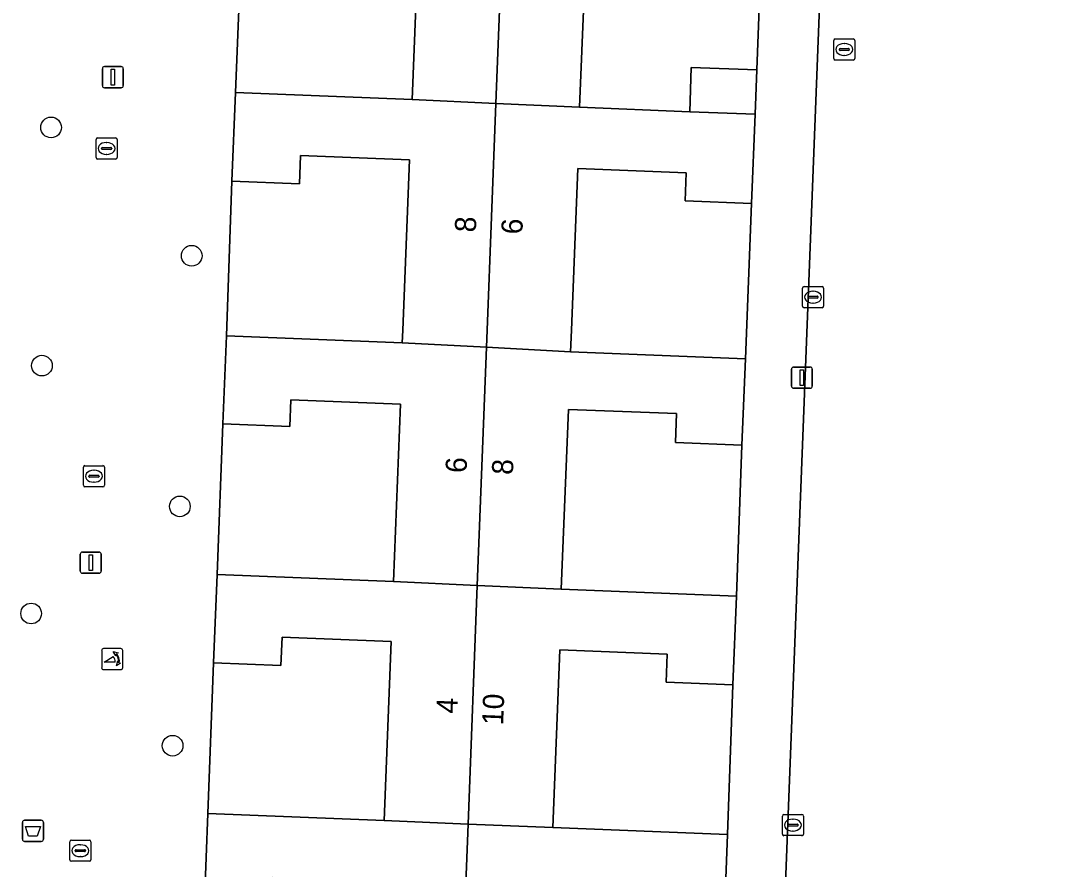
# Model space of a CAD drawing. Extents: x 160786 to 161429, y 386828 to 387485.
# Drawn here: x 161234.73 to 161283.92, y 387224.49 to 387264.64 of the extents above; entities that cross this region are included whole.
import ezdxf

# ---------------------------------------------------------------- set-up
doc = ezdxf.new("R2010")
doc.units = 0
for name, color, linetype in [('IMGEO_Afvalbak', 7, 'Continuous'), ('IMGEO_Boom', 7, 'Continuous'), ('IMGEO_Erf', 7, 'Continuous'), ('IMGEO_Groenvoorziening', 7, 'Continuous'), ('IMGEO_Kolk', 7, 'Continuous'), ('IMGEO_Lichtmast', 7, 'Continuous'), ('IMGEO_Muur', 7, 'Continuous'), ('IMGEO_Pand', 7, 'Continuous'), ('IMGEO_Pand_nummerreeks', 7, 'Continuous'), ('IMGEO_Poller', 7, 'Continuous'), ('IMGEO_Rioolput', 7, 'Continuous'), ('IMGEO_Voetpad_open', 7, 'Continuous')]:
    doc.layers.add(name, color=color, linetype=linetype)

msp = doc.modelspace()

# ---------------------------------------------------------------- linework, layer by layer
at = {"layer": 'IMGEO_Afvalbak'}
for p, q in [((161234.815, 387225.908), (161234.815, 387226.708)), ((161234.815, 387226.708), (161234.815, 387225.908)), ((161234.915, 387226.808), (161235.705, 387226.808)), ((161235.705, 387226.808), (161234.915, 387226.808)), ((161235.805, 387226.708), (161235.805, 387225.908)), ((161235.805, 387225.908), (161235.805, 387226.708)), ((161235.705, 387225.808), (161234.915, 387225.808)), ((161234.915, 387225.808), (161235.705, 387225.808))]:
    msp.add_line(p, q, dxfattribs=at)
msp.add_lwpolyline([(161234.958, 387226.522), (161235.662, 387226.522), (161235.513, 387226.052), (161235.107, 387226.052), (161234.958, 387226.522)], dxfattribs=at)
for centre, start, end in [((161234.915, 387226.708), 90, 180), ((161234.915, 387226.708), 90, 180), ((161235.705, 387226.708), 0, 90), ((161235.705, 387226.708), 360, 90), ((161234.915, 387225.908), 180, 270), ((161234.915, 387225.908), 180, 270), ((161235.705, 387225.908), 270, 0), ((161235.705, 387225.908), 270, 0)]:
    msp.add_arc(centre, 0.1, start, end, dxfattribs=at)
at = {"layer": 'IMGEO_Boom'}
for centre in [(161236.166, 387259.594), (161242.821, 387253.522), (161235.734, 387248.322), (161242.262, 387241.662), (161235.224, 387236.594), (161241.919, 387230.339)]:
    msp.add_circle(centre, 0.489, dxfattribs=at)
at = {"layer": 'IMGEO_Erf'}
for points in [[(161244.893, 387261.255), (161253.255, 387260.922), (161253.588, 387269.281), (161248.393, 387269.487), (161248.341, 387268.193), (161245.172, 387268.319)], [(161269.563, 387262.328), (161269.755, 387267.338), (161266.566, 387267.465), (161266.616, 387268.739), (161261.513, 387268.942), (161261.179, 387260.549), (161266.401, 387260.341), (161266.454, 387262.429)], [(161244.463, 387249.735), (161252.785, 387249.405), (161252.809, 387250), (161253.129, 387258.059), (161247.97, 387258.264), (161247.917, 387256.924), (161244.725, 387257.051)], [(161269.314, 387255.996), (161266.169, 387256.121), (161266.222, 387257.452), (161261.093, 387257.656), (161260.788, 387250), (161260.747, 387248.977), (161269.024, 387248.648)], [(161244.025, 387238.443), (161252.377, 387238.111), (161252.71, 387246.494), (161247.519, 387246.7), (161247.469, 387245.437), (161244.297, 387245.564)], [(161268.861, 387244.561), (161265.713, 387244.686), (161265.767, 387246.051), (161260.649, 387246.255), (161260.31, 387237.741), (161268.595, 387237.411)], [(161243.59, 387227.128), (161251.924, 387226.796), (161252.261, 387235.263), (161247.098, 387235.468), (161247.045, 387234.127), (161243.858, 387234.254)], [(161268.428, 387233.219), (161265.272, 387233.345), (161265.324, 387234.665), (161260.24, 387234.868), (161259.905, 387226.46), (161268.178, 387226.131)]]:
    msp.add_lwpolyline(points, close=True, dxfattribs=at)
at = {"layer": 'IMGEO_Groenvoorziening'}
msp.add_lwpolyline([(161302.945, 387270.254), (161272.951, 387271.43), (161272.761, 387271.438), (161270.807, 387220.973), (161278.33, 387220.657), (161278.076, 387214.209), (161299.195, 387213.381)], dxfattribs=at)
at = {"layer": 'IMGEO_Kolk'}
for p, q in [((161238.294, 387258.174), (161238.294, 387259.026)), ((161238.369, 387259.1), (161239.221, 387259.1)), ((161239.295, 387259.026), (161239.295, 387258.174)), ((161238.553, 387258.594), (161238.553, 387258.606)), ((161238.991, 387258.557), (161238.593, 387258.557)), ((161238.596, 387258.643), (161238.994, 387258.643)), ((161238.782, 387258.88), (161238.807, 387258.88)), ((161239.037, 387258.606), (161239.037, 387258.594)), ((161239.221, 387258.1), (161238.369, 387258.1)), ((161238.805, 387258.32), (161238.78, 387258.32)), ((161271.725, 387251.137), (161271.725, 387251.989)), ((161271.8, 387252.063), (161272.652, 387252.063)), ((161272.213, 387251.843), (161272.238, 387251.843)), ((161272.726, 387251.989), (161272.726, 387251.137)), ((161271.984, 387251.557), (161271.984, 387251.569)), ((161272.422, 387251.52), (161272.024, 387251.52)), ((161272.027, 387251.606), (161272.425, 387251.606)), ((161272.236, 387251.283), (161272.211, 387251.283)), ((161272.468, 387251.569), (161272.468, 387251.557)), ((161272.652, 387251.063), (161271.8, 387251.063)), ((161237.696, 387242.663), (161237.696, 387243.515)), ((161237.771, 387243.589), (161238.623, 387243.589)), ((161238.184, 387243.369), (161238.209, 387243.369)), ((161238.697, 387243.515), (161238.697, 387242.663)), ((161237.955, 387243.083), (161237.955, 387243.095)), ((161238.393, 387243.046), (161237.995, 387243.046)), ((161237.998, 387243.132), (161238.396, 387243.132)), ((161238.207, 387242.809), (161238.182, 387242.809)), ((161238.439, 387243.095), (161238.439, 387243.083)), ((161238.623, 387242.589), (161237.771, 387242.589)), ((161270.847, 387227.081), (161271.699, 387227.081)), ((161270.772, 387226.155), (161270.772, 387227.007)), ((161271.031, 387226.575), (161271.031, 387226.587)), ((161271.074, 387226.624), (161271.472, 387226.624)), ((161271.26, 387226.861), (161271.285, 387226.861)), ((161271.515, 387226.587), (161271.515, 387226.575)), ((161271.773, 387227.007), (161271.773, 387226.155)), ((161271.699, 387226.081), (161270.847, 387226.081)), ((161271.469, 387226.538), (161271.071, 387226.538)), ((161271.283, 387226.301), (161271.258, 387226.301)), ((161237.052, 387224.943), (161237.052, 387225.795)), ((161237.127, 387225.869), (161237.979, 387225.869)), ((161237.54, 387225.649), (161237.565, 387225.649)), ((161238.053, 387225.795), (161238.053, 387224.943)), ((161237.311, 387225.363), (161237.311, 387225.375)), ((161237.749, 387225.326), (161237.351, 387225.326)), ((161237.354, 387225.412), (161237.752, 387225.412)), ((161237.563, 387225.089), (161237.538, 387225.089)), ((161237.795, 387225.375), (161237.795, 387225.363)), ((161237.979, 387224.869), (161237.127, 387224.869))]:
    msp.add_line(p, q, dxfattribs=at)
for points in [[(161238.294, 387258.174), (161238.294, 387259.026)], [(161238.369, 387259.1), (161239.221, 387259.1)], [(161239.295, 387259.026), (161239.295, 387258.174)], [(161239.221, 387258.1), (161238.369, 387258.1)], [(161271.725, 387251.137), (161271.725, 387251.989)], [(161271.8, 387252.063), (161272.652, 387252.063)], [(161272.726, 387251.989), (161272.726, 387251.137)], [(161272.652, 387251.063), (161271.8, 387251.063)], [(161237.696, 387242.663), (161237.696, 387243.515)], [(161237.771, 387243.589), (161238.623, 387243.589)], [(161238.697, 387243.515), (161238.697, 387242.663)], [(161238.623, 387242.589), (161237.771, 387242.589)], [(161270.847, 387227.081), (161271.699, 387227.081)], [(161270.772, 387226.155), (161270.772, 387227.007)], [(161271.773, 387227.007), (161271.773, 387226.155)], [(161271.699, 387226.081), (161270.847, 387226.081)], [(161237.052, 387224.943), (161237.052, 387225.795)], [(161237.127, 387225.869), (161237.979, 387225.869)], [(161238.053, 387225.795), (161238.053, 387224.943)], [(161237.979, 387224.869), (161237.127, 387224.869)]]:
    msp.add_lwpolyline(points, dxfattribs=at)
for centre, radius, start, end in [((161238.371, 387259.024), 0.0765, 91.552, 178.448), ((161238.371, 387259.024), 0.0765, 91.552, 178.448), ((161239.219, 387259.024), 0.0765, 1.552, 88.448), ((161239.219, 387259.024), 0.0765, 1.552, 88.448), ((161238.593, 387258.603), 0.0403, 85.8775, 175.7526), ((161238.59, 387258.593), 0.0366, 178.938, 274.7102), ((161238.994, 387258.6), 0.043, 264.8664, 352.4533), ((161238.998, 387258.605), 0.0386, 1.7309, 96.639), ((161238.371, 387258.176), 0.0765, 181.552, 268.448), ((161238.371, 387258.176), 0.0765, 181.552, 268.448), ((161239.219, 387258.176), 0.0765, 271.552, 358.448), ((161239.219, 387258.176), 0.0765, 271.552, 358.448), ((161271.802, 387251.987), 0.0765, 91.552, 178.448), ((161271.802, 387251.987), 0.0765, 91.552, 178.448), ((161272.65, 387251.987), 0.0765, 1.552, 88.448), ((161272.65, 387251.987), 0.0765, 1.552, 88.448), ((161271.802, 387251.139), 0.0765, 181.552, 268.448), ((161271.802, 387251.139), 0.0765, 181.552, 268.448), ((161272.024, 387251.566), 0.0403, 85.8775, 175.7526), ((161272.021, 387251.556), 0.0366, 178.938, 274.7102), ((161272.425, 387251.563), 0.043, 264.8664, 352.4533), ((161272.429, 387251.568), 0.0386, 1.7309, 96.639), ((161272.65, 387251.139), 0.0765, 271.552, 358.448), ((161272.65, 387251.139), 0.0765, 271.552, 358.448), ((161237.773, 387243.513), 0.0765, 91.552, 178.448), ((161237.773, 387243.513), 0.0765, 91.552, 178.448), ((161238.621, 387243.513), 0.0765, 1.552, 88.448), ((161238.621, 387243.513), 0.0765, 1.552, 88.448), ((161237.995, 387243.092), 0.0403, 85.8775, 175.7526), ((161237.992, 387243.082), 0.0366, 178.938, 274.7102), ((161238.396, 387243.089), 0.043, 264.8664, 352.4533), ((161238.4, 387243.094), 0.0386, 1.7309, 96.639), ((161237.773, 387242.665), 0.0765, 181.552, 268.448), ((161237.773, 387242.665), 0.0765, 181.552, 268.448), ((161238.621, 387242.665), 0.0765, 271.552, 358.448), ((161238.621, 387242.665), 0.0765, 271.552, 358.448), ((161270.849, 387227.005), 0.0765, 91.552, 178.448), ((161270.849, 387227.005), 0.0765, 91.552, 178.448), ((161271.697, 387227.005), 0.0765, 1.552, 88.448), ((161271.697, 387227.005), 0.0765, 1.552, 88.448), ((161271.071, 387226.584), 0.0403, 85.8775, 175.7526), ((161271.068, 387226.574), 0.0366, 178.938, 274.7102), ((161271.472, 387226.581), 0.043, 264.8664, 352.4533), ((161271.476, 387226.586), 0.0386, 1.7309, 96.639), ((161270.849, 387226.157), 0.0765, 181.552, 268.448), ((161270.849, 387226.157), 0.0765, 181.552, 268.448), ((161271.697, 387226.157), 0.0765, 271.552, 358.448), ((161271.697, 387226.157), 0.0765, 271.552, 358.448), ((161237.129, 387225.793), 0.0765, 91.552, 178.448), ((161237.129, 387225.793), 0.0765, 91.552, 178.448), ((161237.977, 387225.793), 0.0765, 1.552, 88.448), ((161237.977, 387225.793), 0.0765, 1.552, 88.448), ((161237.351, 387225.372), 0.0403, 85.8775, 175.7526), ((161237.348, 387225.362), 0.0366, 178.938, 274.7102), ((161237.752, 387225.369), 0.043, 264.8664, 352.4533), ((161237.756, 387225.374), 0.0386, 1.7309, 96.639), ((161237.129, 387224.945), 0.0765, 181.552, 268.448), ((161237.129, 387224.945), 0.0765, 181.552, 268.448), ((161237.977, 387224.945), 0.0765, 271.552, 358.448), ((161237.977, 387224.945), 0.0765, 271.552, 358.448)]:
    msp.add_arc(centre, radius, start, end, dxfattribs=at)
for centre, major_axis, ratio, start_param, end_param in [((161238.781, 387258.6), (-0.387, 0.002), 0.722429, 4.712389, 7.853982), ((161238.806, 387258.6), (-0.39, 0.002), 0.717154, 1.570796, 4.712389), ((161272.212, 387251.563), (-0.387, 0.002), 0.722429, 4.712389, 7.853982), ((161272.237, 387251.563), (-0.39, 0.002), 0.717154, 1.570796, 4.712389), ((161238.183, 387243.089), (-0.387, 0.002), 0.722429, 4.712389, 7.853982), ((161238.208, 387243.089), (-0.39, 0.002), 0.717154, 1.570796, 4.712389), ((161271.259, 387226.581), (-0.387, 0.002), 0.722429, 4.712389, 7.853982), ((161271.284, 387226.581), (-0.39, 0.002), 0.717154, 1.570796, 4.712389), ((161237.539, 387225.369), (-0.387, 0.002), 0.722429, 4.712389, 7.853982), ((161237.564, 387225.369), (-0.39, 0.002), 0.717154, 1.570796, 4.712389)]:
    msp.add_ellipse(centre, major_axis=major_axis, ratio=ratio, start_param=start_param, end_param=end_param, dxfattribs=at)
at = {"layer": 'IMGEO_Lichtmast'}
for p, q in [((161238.695, 387262.472), (161239.485, 387262.472)), ((161239.485, 387262.472), (161238.695, 387262.472)), ((161238.595, 387261.572), (161238.595, 387262.372)), ((161238.595, 387262.372), (161238.595, 387261.572)), ((161239.585, 387262.372), (161239.585, 387261.572)), ((161239.585, 387261.572), (161239.585, 387262.372)), ((161239.485, 387261.472), (161238.695, 387261.472)), ((161238.695, 387261.472), (161239.485, 387261.472)), ((161271.3, 387248.253), (161272.09, 387248.253)), ((161272.09, 387248.253), (161271.3, 387248.253)), ((161271.2, 387247.353), (161271.2, 387248.153)), ((161271.2, 387248.153), (161271.2, 387247.353)), ((161272.19, 387248.153), (161272.19, 387247.353)), ((161272.19, 387247.353), (161272.19, 387248.153)), ((161272.09, 387247.253), (161271.3, 387247.253)), ((161271.3, 387247.253), (161272.09, 387247.253)), ((161237.552, 387238.597), (161237.552, 387239.397)), ((161237.552, 387239.397), (161237.552, 387238.597)), ((161237.652, 387239.497), (161238.442, 387239.497)), ((161238.442, 387239.497), (161237.652, 387239.497)), ((161238.542, 387239.397), (161238.542, 387238.597)), ((161238.542, 387238.597), (161238.542, 387239.397)), ((161238.442, 387238.497), (161237.652, 387238.497)), ((161237.652, 387238.497), (161238.442, 387238.497))]:
    msp.add_line(p, q, dxfattribs=at)
for points in [[(161239.015, 387262.347), (161239.165, 387262.347), (161239.165, 387261.597), (161239.015, 387261.597), (161239.015, 387262.347)], [(161271.62, 387248.128), (161271.77, 387248.128), (161271.77, 387247.378), (161271.62, 387247.378), (161271.62, 387248.128)], [(161237.972, 387239.372), (161238.122, 387239.372), (161238.122, 387238.622), (161237.972, 387238.622), (161237.972, 387239.372)]]:
    msp.add_lwpolyline(points, dxfattribs=at)
for centre, start, end in [((161238.695, 387262.372), 90, 180), ((161238.695, 387262.372), 90, 180), ((161239.485, 387262.372), 0, 90), ((161239.485, 387262.372), 360, 90), ((161238.695, 387261.572), 180, 270), ((161238.695, 387261.572), 180, 270), ((161239.485, 387261.572), 270, 0), ((161239.485, 387261.572), 270, 0), ((161271.3, 387248.153), 90, 180), ((161271.3, 387248.153), 90, 180), ((161272.09, 387248.153), 0, 90), ((161272.09, 387248.153), 360, 90), ((161271.3, 387247.353), 180, 270), ((161271.3, 387247.353), 180, 270), ((161272.09, 387247.353), 270, 0), ((161272.09, 387247.353), 270, 0), ((161237.652, 387239.397), 90, 180), ((161237.652, 387239.397), 90, 180), ((161238.442, 387239.397), 0, 90), ((161238.442, 387239.397), 360, 90), ((161237.652, 387238.597), 180, 270), ((161237.652, 387238.597), 180, 270), ((161238.442, 387238.597), 270, 0), ((161238.442, 387238.597), 270, 0)]:
    msp.add_arc(centre, 0.1, start, end, dxfattribs=at)
at = {"layer": 'IMGEO_Muur'}
for points in [[(161245.172, 387268.319), (161244.893, 387261.255)], [(161269.755, 387267.338), (161269.563, 387262.328)], [(161244.725, 387257.051), (161244.463, 387249.735)], [(161269.314, 387255.996), (161269.024, 387248.648)], [(161244.297, 387245.564), (161244.025, 387238.443)], [(161268.861, 387244.561), (161268.595, 387237.411)], [(161243.59, 387227.128), (161243.858, 387234.254)], [(161268.428, 387233.219), (161268.178, 387226.131)]]:
    msp.add_lwpolyline(points, dxfattribs=at)
at = {"layer": 'IMGEO_Pand'}
for points in [[(161245.172, 387268.319), (161248.341, 387268.193), (161248.393, 387269.487), (161253.588, 387269.281), (161253.255, 387260.922), (161257.217, 387260.735), (161257.652, 387271.983), (161253.647, 387272.13), (161245.337, 387272.46)], [(161261.179, 387260.549), (161261.513, 387268.942), (161266.616, 387268.739), (161266.566, 387267.465), (161269.755, 387267.338), (161269.921, 387271.505), (161261.659, 387271.834), (161257.652, 387271.983), (161257.217, 387260.735)], [(161269.563, 387262.328), (161266.454, 387262.429), (161266.401, 387260.341), (161269.482, 387260.218)], [(161244.725, 387257.051), (161247.917, 387256.924), (161247.97, 387258.264), (161253.129, 387258.059), (161252.809, 387250), (161252.785, 387249.405), (161256.771, 387249.19), (161256.802, 387250), (161257.217, 387260.735), (161253.255, 387260.922), (161244.893, 387261.255)], [(161266.401, 387260.341), (161261.179, 387260.549), (161257.217, 387260.735), (161256.802, 387250), (161256.771, 387249.19), (161260.747, 387248.977), (161260.788, 387250), (161261.093, 387257.656), (161266.222, 387257.452), (161266.169, 387256.121), (161269.314, 387255.996), (161269.482, 387260.218)], [(161244.297, 387245.564), (161247.469, 387245.437), (161247.519, 387246.7), (161252.71, 387246.494), (161252.377, 387238.111), (161256.335, 387237.925), (161256.771, 387249.19), (161252.785, 387249.405), (161244.463, 387249.735)], [(161269.024, 387248.648), (161260.747, 387248.977), (161256.771, 387249.19), (161256.335, 387237.925), (161260.31, 387237.741), (161260.649, 387246.255), (161265.767, 387246.051), (161265.713, 387244.686), (161268.861, 387244.561)], [(161243.858, 387234.254), (161247.045, 387234.127), (161247.098, 387235.468), (161252.261, 387235.263), (161251.924, 387226.796), (161255.899, 387226.628), (161256.335, 387237.925), (161252.377, 387238.111), (161244.025, 387238.443)], [(161268.595, 387237.411), (161260.31, 387237.741), (161256.335, 387237.925), (161255.899, 387226.628), (161259.905, 387226.46), (161260.24, 387234.868), (161265.324, 387234.665), (161265.272, 387233.345), (161268.428, 387233.219)], [(161255.45, 387215.012), (161255.899, 387226.628), (161251.924, 387226.796), (161243.59, 387227.128), (161243.425, 387222.972), (161246.584, 387222.846), (161246.634, 387224.118), (161251.811, 387223.912), (161251.463, 387215.171)], [(161259.437, 387214.853), (161259.784, 387223.592), (161264.882, 387223.389), (161264.831, 387222.111), (161268.013, 387221.984), (161268.178, 387226.131), (161259.905, 387226.46), (161255.899, 387226.628), (161255.45, 387215.012)]]:
    msp.add_lwpolyline(points, close=True, dxfattribs=at)
at = {"layer": 'IMGEO_Poller'}
for p, q in [((161239.464, 387234.933), (161238.656, 387234.933)), ((161239.464, 387234.933), (161238.656, 387234.933)), ((161238.562, 387234.838), (161238.562, 387234.031)), ((161238.562, 387234.838), (161238.562, 387234.031)), ((161239.558, 387234.031), (161239.558, 387234.838)), ((161239.558, 387234.031), (161239.558, 387234.838)), ((161238.656, 387233.936), (161239.464, 387233.936)), ((161238.656, 387233.936), (161239.464, 387233.936))]:
    msp.add_line(p, q, dxfattribs=at)
for points in [[(161239.197, 387234.289), (161238.684, 387234.289), (161239.114, 387234.564)], [(161239.241, 387234.662), (161239.229, 387234.589), (161239.104, 387234.794)], [(161239.104, 387234.794), (161239.335, 387234.728), (161239.264, 387234.696)], [(161239.257, 387234.117), (161239.323, 387234.348), (161239.353, 387234.28)], [(161239.389, 387234.253), (161239.461, 387234.242), (161239.257, 387234.117)]]:
    msp.add_lwpolyline(points, dxfattribs=at)
for centre, radius, start, end in [((161238.656, 387234.838), 0.0946, 90, 180), ((161238.656, 387234.838), 0.0946, 90, 180), ((161239.464, 387234.838), 0.0946, 0, 90), ((161239.464, 387234.838), 0.0946, 0, 90), ((161238.869, 387234.339), 0.332, 351.3247, 42.4854), ((161238.883, 387234.349), 0.476, 351.7527, 41.1691), ((161238.883, 387234.349), 0.516, 349.3569, 42.2912), ((161238.656, 387234.031), 0.0946, 180, 270), ((161238.656, 387234.031), 0.0946, 180, 270), ((161239.464, 387234.031), 0.0946, 270, 0), ((161239.464, 387234.031), 0.0946, 270, 0)]:
    msp.add_arc(centre, radius, start, end, dxfattribs=at)
at = {"layer": 'IMGEO_Rioolput'}
for p, q in [((161273.202, 387262.858), (161273.202, 387263.71)), ((161273.277, 387263.784), (161274.129, 387263.784)), ((161273.69, 387263.564), (161273.715, 387263.564)), ((161274.203, 387263.71), (161274.203, 387262.858)), ((161273.461, 387263.278), (161273.461, 387263.29)), ((161273.899, 387263.241), (161273.501, 387263.241)), ((161273.504, 387263.327), (161273.902, 387263.327)), ((161273.713, 387263.004), (161273.688, 387263.004)), ((161273.945, 387263.29), (161273.945, 387263.278)), ((161274.129, 387262.784), (161273.277, 387262.784))]:
    msp.add_line(p, q, dxfattribs=at)
for points in [[(161273.202, 387262.858), (161273.202, 387263.71)], [(161273.277, 387263.784), (161274.129, 387263.784)], [(161274.203, 387263.71), (161274.203, 387262.858)], [(161274.129, 387262.784), (161273.277, 387262.784)]]:
    msp.add_lwpolyline(points, dxfattribs=at)
for centre, radius, start, end in [((161273.279, 387263.708), 0.0765, 91.552, 178.448), ((161273.279, 387263.708), 0.0765, 91.552, 178.448), ((161274.127, 387263.708), 0.0765, 1.552, 88.448), ((161274.127, 387263.708), 0.0765, 1.552, 88.448), ((161273.501, 387263.287), 0.0403, 85.8775, 175.7526), ((161273.498, 387263.277), 0.0366, 178.938, 274.7102), ((161273.902, 387263.284), 0.043, 264.8664, 352.4533), ((161273.906, 387263.289), 0.0386, 1.7309, 96.639), ((161273.279, 387262.86), 0.0765, 181.552, 268.448), ((161273.279, 387262.86), 0.0765, 181.552, 268.448), ((161274.127, 387262.86), 0.0765, 271.552, 358.448), ((161274.127, 387262.86), 0.0765, 271.552, 358.448)]:
    msp.add_arc(centre, radius, start, end, dxfattribs=at)
for centre, major_axis, ratio, start_param, end_param in [((161273.689, 387263.284), (-0.387, 0.002), 0.722429, 4.712389, 7.853982), ((161273.714, 387263.284), (-0.39, 0.002), 0.717154, 1.570796, 4.712389)]:
    msp.add_ellipse(centre, major_axis=major_axis, ratio=ratio, start_param=start_param, end_param=end_param, dxfattribs=at)
at = {"layer": 'IMGEO_Voetpad_open'}
for points in [[(161269.755, 387267.338), (161269.563, 387262.328), (161269.482, 387260.218), (161269.314, 387255.996), (161269.024, 387248.648), (161268.861, 387244.561), (161268.595, 387237.411), (161268.428, 387233.219), (161268.178, 387226.131), (161268.013, 387221.984), (161267.73, 387214.375), (161270.538, 387214.251), (161270.603, 387215.713), (161270.611, 387215.901), (161270.807, 387220.973), (161272.761, 387271.438)], [(161244.725, 387257.051), (161244.893, 387261.255), (161245.172, 387268.319)], [(161237.275, 387215.472), (161237.967, 387215.47), (161240.747, 387215.462), (161243.165, 387215.454), (161243.425, 387222.972), (161243.59, 387227.128), (161243.858, 387234.254), (161244.025, 387238.443), (161244.297, 387245.564), (161244.463, 387249.735), (161244.725, 387257.051)]]:
    msp.add_lwpolyline(points, dxfattribs=at)

# ---------------------------------------------------------------- texts
at = {"layer": 'IMGEO_Pand_nummerreeks'}
for s, rotation, p in [('8', 87.7903, (161256.267, 387254.618)), ('6', 87.7593, (161258.467, 387254.522)), ('6', 87.7903, (161255.828, 387243.23)), ('8', 87.7593, (161258.022, 387243.142)), ('4', 87.7903, (161255.389, 387231.846)), ('10', 87.7593, (161257.558, 387231.297))]:
    msp.add_text(s, height=1, rotation=rotation, dxfattribs=at).set_placement(p)

doc.saveas('drawing.dxf')
